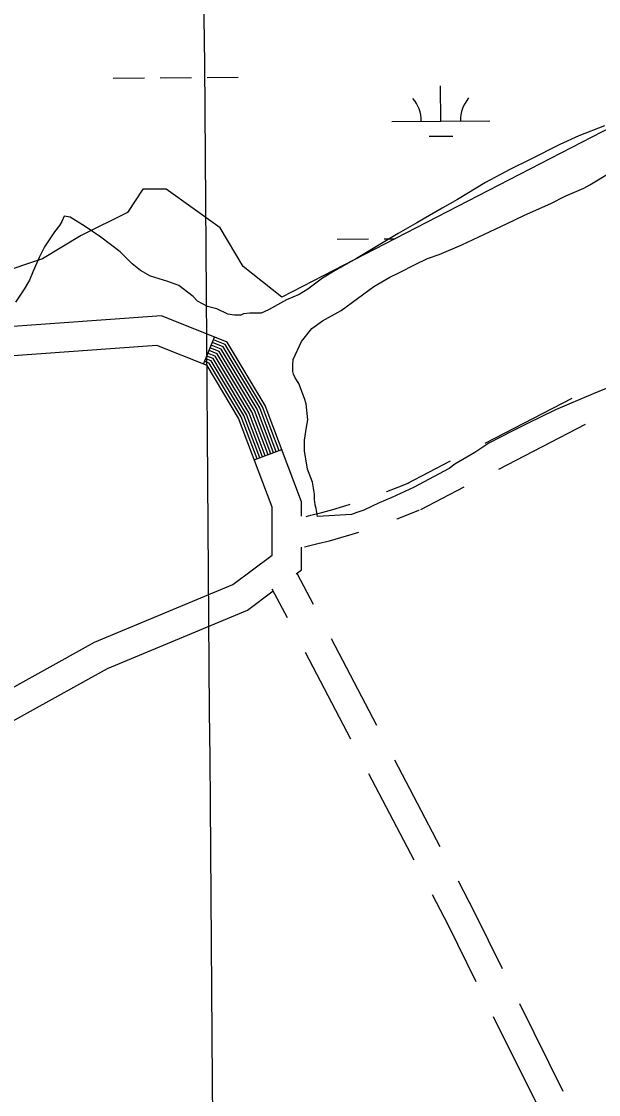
# Model space of a CAD drawing. Extents: x 3540316 to 3578335, y 553172 to 578787.
# Drawn here: x 3560038 to 3560628, y 572552 to 573651 of the extents above; entities that cross this region are included whole.
import ezdxf

# ---------------------------------------------------------------- set-up
doc = ezdxf.new("R2010")
doc.units = 0
for name, color, linetype in [('V-GRID-MAJR', 7, 'Continuous'), ('V-ROAD-CNTR', 7, 'Continuous'), ('V-SITE-VEGE', 7, 'Continuous'), ('V-WETL-SWMP', 7, 'Continuous')]:
    doc.layers.add(name, color=color, linetype=linetype)

msp = doc.modelspace()

# ---------------------------------------------------------------- linework, layer by layer
at = {"layer": 'V-GRID-MAJR'}
msp.add_spline([(3560340.269, 558695.246), (3560293.573, 564752.677), (3560246.85, 570813.577), (3560200.127, 576874.4940000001), (3560200.1, 576877.944)], degree=3, dxfattribs=at)
at = {"layer": 'V-ROAD-CNTR'}
for p, q in [((3560224.3765128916, 573299.8543738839), (3560235.51749061, 573327.7083181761)), ((3560276.1724092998, 573201.8935698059), (3560304.26235312, 573212.427548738))]:
    msp.add_line(p, q, dxfattribs=at)
for points in [[(3560324.318313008, 573144.4086847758), (3560324.318313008, 573158.9436557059), (3560287.27738709, 573257.7194581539), (3560248.369464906, 573322.5683284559), (3560181.13259938, 573349.462274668), (3560010.135941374, 573337.2472990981), (3559783.276395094, 573277.5484184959)], [(3559232.6604963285, 572584.1328053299), (3559282.202397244, 572612.000749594), (3559436.080089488, 572671.1846312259), (3559601.9187578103, 572777.794418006), (3559816.296329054, 572873.073227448), (3559911.646138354, 572920.7471320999), (3560006.289949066, 572956.2400611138), (3560112.8707359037, 573015.4509426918), (3560254.3434529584, 573074.3978247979), (3560294.3183730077, 573104.379764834), (3560294.3183730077, 573153.5036665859), (3560260.14744135, 573244.6274843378), (3560227.843505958, 573298.4663766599), (3560176.39260886, 573319.0463355), (3560015.0639315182, 573307.5233585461), (3559790.910379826, 573248.5364765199)], [(3560295.8353699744, 573209.2665550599), (3560279.138403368, 573253.7914660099), (3560242.211477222, 573315.3373429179), (3560232.1764972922, 573319.3513348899)], [(3560298.644364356, 573210.3195529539), (3560281.8513979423, 573255.1014633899), (3560244.264473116, 573317.7473380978), (3560233.2904950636, 573322.1363293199)], [(3560301.453358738, 573211.372550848), (3560284.5643925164, 573256.4104607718), (3560246.3164690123, 573320.157333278), (3560234.404492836, 573324.9223237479)], [(3560284.599392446, 573205.052563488), (3560268.2864250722, 573248.5554764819), (3560234.001493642, 573305.6973621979), (3560227.7205062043, 573308.2093571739)], [(3560287.4083868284, 573206.10656138), (3560270.9994196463, 573249.8644738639), (3560236.0534895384, 573308.107357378), (3560228.834503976, 573310.9953516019)], [(3560290.2173812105, 573207.159559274), (3560273.71241422, 573251.173471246), (3560238.106485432, 573310.5173525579), (3560229.948501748, 573313.7803460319)], [(3560293.026375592, 573208.212557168), (3560276.4254087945, 573252.482468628), (3560240.159481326, 573312.9273477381), (3560231.0624995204, 573316.565340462)], [(3560278.981403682, 573202.9465676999), (3560262.860435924, 573245.93648172), (3560229.896501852, 573300.8773718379), (3560225.49251066, 573302.638368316)], [(3560281.790398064, 573203.999565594), (3560265.573430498, 573247.2454791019), (3560231.9484977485, 573303.2873670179), (3560226.6065084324, 573305.4243627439)], [(3560512.4729366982, 573219.2445351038), (3560601.259759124, 573265.2534430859)], [(3560526.274909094, 573192.6085883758), (3560615.06173152, 573238.6174963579)], [(3560432.564096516, 573177.8356179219), (3560476.958007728, 573200.8405719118)], [(3560411.3301389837, 573169.40163479), (3560411.575138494, 573169.4926346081), (3560422.44711675, 573173.7396261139), (3560433.4560947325, 573178.2816170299), (3560434.151093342, 573178.544616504)], [(3560446.366068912, 573151.1996711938), (3560490.759980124, 573174.2046251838)], [(3560329.153303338, 573144.1466852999), (3560334.061293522, 573145.32168295), (3560345.3242709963, 573148.2246771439), (3560356.585248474, 573151.2616710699), (3560367.679226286, 573154.5316645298), (3560374.275213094, 573156.602660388)], [(3560421.81211802, 573141.29169101), (3560422.275117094, 573141.4646906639), (3560433.62709439, 573145.899681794), (3560444.49207266, 573150.3816728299), (3560444.7790720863, 573150.490672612)], [(3560327.5693065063, 573112.9197477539), (3560341.29727905, 573116.2057411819), (3560352.9742556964, 573119.2167351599), (3560364.733232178, 573122.387728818), (3560376.413208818, 573125.8297219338), (3560383.263195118, 573127.9807176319)], [(3560319.0093236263, 573085.3978027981), (3560324.318313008, 573089.379794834), (3560324.318313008, 573112.4827486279)], [(3560336.584288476, 573054.025865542), (3560320.47732069, 573084.8138039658)], [(3559240.0204816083, 572553.851865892), (3559295.008371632, 572584.78280403), (3559449.718062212, 572644.286685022), (3559616.204729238, 572751.3144709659), (3559829.102303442, 572845.935281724), (3559923.654114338, 572893.211187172), (3560018.9099238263, 572928.9321157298), (3560125.966709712, 572988.40699678), (3560269.3434229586, 573048.147877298), (3560295.6353703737, 573067.8678378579)], [(3560310.00234164, 573040.1198933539), (3560294.5643725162, 573069.6288343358)], [(3560401.4831586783, 572929.9781136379), (3560355.12725139, 573018.583936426)], [(3560374.901211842, 572916.0721414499), (3560328.545304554, 573004.677964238)], [(3560466.3830288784, 572805.9303617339), (3560420.026121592, 572894.536184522)], [(3560439.801082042, 572792.02238955), (3560393.4441747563, 572880.628212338)], [(3560530.1509013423, 572680.9296117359), (3560501.493958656, 572738.8214959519), (3560484.9259917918, 572770.4884326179)], [(3560503.2649551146, 572667.619638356), (3560474.7560121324, 572725.2115231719), (3560458.3440449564, 572756.580460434)], [(3560592.260777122, 572555.460862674), (3560547.89686585, 572645.0816834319)], [(3560565.374830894, 572542.1508892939), (3560521.0109196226, 572631.771710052)]]:
    msp.add_lwpolyline(points, dxfattribs=at)
at = {"layer": 'V-SITE-VEGE'}
for p, q in [((3560634.228, 573543.927), (3560608.161, 573533.7280000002)), ((3560608.161, 573533.728), (3560588.629, 573524.7119999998)), ((3560588.629, 573524.712), (3560558.2660000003, 573509.537)), ((3560558.2660000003, 573509.537), (3560537.659, 573499.4159999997)), ((3560537.659, 573499.416), (3560512.73, 573485.956)), ((3560619.2490000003, 573483.6460000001), (3560639.287, 573495.397)), ((3560512.73, 573485.956), (3560484.034, 573468.62)), ((3560613.287, 573480.283), (3560619.2490000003, 573483.6460000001)), ((3560594.296, 573471.823), (3560613.287, 573480.283)), ((3560484.034, 573468.62), (3560468.326, 573459.66)), ((3560552.521, 573452.664), (3560579.6550000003, 573464.518)), ((3560579.6550000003, 573464.518), (3560594.296, 573471.823)), ((3560081.819, 573451.439), (3560079.167, 573445.942)), ((3560087.838, 573450.434), (3560081.819, 573451.439)), ((3560103.2660000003, 573440.822), (3560087.838, 573450.434)), ((3560468.326, 573459.66), (3560442.326, 573444.546)), ((3560534.0810000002, 573443.665), (3560552.521, 573452.664)), ((3560077.037, 573442.09), (3560071.669, 573435.461)), ((3560079.167, 573445.942), (3560077.037, 573442.09)), ((3560119.254, 573430.1320000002), (3560103.2660000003, 573440.822)), ((3560442.326, 573444.546), (3560423.366, 573433.9)), ((3560505.878, 573430.1580000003), (3560534.0810000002, 573443.6650000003)), ((3560071.669, 573435.461), (3560061.5130000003, 573420.027)), ((3560139.1240000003, 573415.122), (3560119.254, 573430.1320000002)), ((3560423.366, 573433.9), (3560380.591, 573408.1730000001)), ((3560488.515, 573422.267), (3560505.878, 573430.1580000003)), ((3560061.5130000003, 573420.027), (3560056.2090000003, 573409.029)), ((3560465.1780000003, 573412.105), (3560488.515, 573422.267)), ((3560056.2090000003, 573409.029), (3560049.852, 573395.287)), ((3560151.316, 573402.734), (3560139.1240000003, 573415.122)), ((3560380.591, 573408.1730000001), (3560358.924, 573395.852)), ((3560441.288, 573402.484), (3560453.22, 573408.1140000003)), ((3560453.22, 573408.1140000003), (3560465.1780000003, 573412.1050000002)), ((3560159.606, 573395.754), (3560151.316, 573402.734)), ((3560170.065, 573389.895), (3560159.606, 573395.754)), ((3560358.924, 573395.852), (3560345.929, 573388.025)), ((3560423.9390000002, 573393.4990000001), (3560441.288, 573402.484)), ((3560046.161, 573385.9500000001), (3560040.832, 573376.593)), ((3560049.852, 573395.287), (3560046.161, 573385.9500000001)), ((3560187.615, 573384.685), (3560170.065, 573389.895)), ((3560199.1410000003, 573380.48), (3560187.615, 573384.685)), ((3560345.929, 573388.025), (3560330.796, 573376.888)), ((3560398.472, 573379.487), (3560414.719, 573389)), ((3560414.719, 573389), (3560423.9390000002, 573393.4990000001)), ((3560040.832, 573376.593), (3560031.737, 573363.357)), ((3560213.4990000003, 573369.214), (3560199.1410000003, 573380.48)), ((3560330.796, 573376.888), (3560322.137, 573371.3030000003)), ((3560364.963, 573354.98), (3560398.472, 573379.487)), ((3560217.935, 573364.362), (3560213.4990000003, 573369.214)), ((3560228.386, 573359.05), (3560217.935, 573364.362)), ((3560309.112, 573365.657), (3560290.688, 573355.5660000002)), ((3560322.137, 573371.303), (3560309.112, 573365.6569999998)), ((3560237.707, 573356.453), (3560228.386, 573359.05)), ((3560249.2490000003, 573351.155), (3560237.707, 573356.453)), ((3560271.628, 573352.019), (3560265.082, 573351.38)), ((3560283.092, 573352.183), (3560271.628, 573352.019)), ((3560290.688, 573355.566), (3560283.092, 573352.183)), ((3560346.003, 573344.339), (3560364.963, 573354.98)), ((3560255.8170000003, 573350.155), (3560249.2490000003, 573351.155)), ((3560262.369, 573350.2490000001), (3560255.8170000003, 573350.155)), ((3560265.082, 573351.38), (3560262.369, 573350.2490000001)), ((3560335.191, 573336.5380000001), (3560346.003, 573344.339)), ((3560324.458, 573323.281), (3560335.191, 573336.5380000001)), ((3560315.985, 573304.593), (3560324.458, 573323.281)), ((3560315.526, 573298.58), (3560315.985, 573304.593)), ((3560315.61, 573292.576), (3560315.526, 573298.58)), ((3560316.196, 573289.856), (3560315.61, 573292.576)), ((3560317.8880000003, 573286.055), (3560316.196, 573289.856)), ((3560321.795, 573280.101), (3560317.8880000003, 573286.055)), ((3560327.47, 573264.893), (3560321.795, 573280.101)), ((3560641.832, 573277.55), (3560622.833, 573269.634)), ((3560329.187, 573259.458), (3560327.47, 573264.893)), ((3560622.833, 573269.634), (3560584.294, 573253.2499999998)), ((3560331.058, 573243.1), (3560329.187, 573259.458)), ((3560584.294, 573253.25), (3560555.5500000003, 573239.191)), ((3560329.531, 573235.435), (3560331.058, 573243.1)), ((3560327.5300000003, 573222.301), (3560329.531, 573235.435)), ((3560539.827, 573231.322), (3560515.974, 573218.969)), ((3560555.5500000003, 573239.191), (3560539.827, 573231.322)), ((3560327.685, 573211.381), (3560327.5300000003, 573222.301)), ((3560330.688, 573192.31), (3560327.685, 573211.381)), ((3560501.911, 573209.486), (3560481.326, 573197.727)), ((3560515.974, 573218.969), (3560501.911, 573209.486)), ((3560481.326, 573197.727), (3560475.383, 573193.272)), ((3560335.787, 573179.276), (3560330.688, 573192.31)), ((3560475.383, 573193.272), (3560439.074, 573173.642)), ((3560337.6040000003, 573166.743), (3560335.787, 573179.276)), ((3560337.68, 573161.285), (3560337.6040000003, 573166.743)), ((3560439.074, 573173.642), (3560416.8310000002, 573163.501)), ((3560338.304, 573155.833), (3560337.68, 573161.285)), ((3560339.449, 573152.026), (3560338.304, 573155.833)), ((3560403.8030000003, 573157.854), (3560388.073, 573150.531)), ((3560416.8310000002, 573163.501), (3560403.8030000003, 573157.854)), ((3560340.657, 573143.854), (3560339.449, 573152.026)), ((3560375.578, 573145.9860000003), (3560340.657, 573143.8540000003)), ((3560381.005, 573148.247), (3560375.578, 573145.9860000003)), ((3560388.073, 573150.531), (3560381.005, 573148.247))]:
    msp.add_line(p, q, dxfattribs=at)
at = {"layer": 'V-WETL-SWMP'}
for p, q in [((3561007.203974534, 573731.7073499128), (3560304.3209698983, 573368.419413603)), ((3560179.823019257, 573593.0633772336), (3560211.8220684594, 573593.3100535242)), ((3560227.8215930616, 573593.43339167), (3560259.820642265, 573593.680067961)), ((3560131.824445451, 573592.6933627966), (3560163.8234946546, 573592.9400390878)), ((3560467.0164076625, 573548.8459369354), (3560466.738897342, 573584.844863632)), ((3560417.0178932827, 573548.4605052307), (3560517.014922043, 573549.23136864)), ((3560455.135715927, 573533.3228933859), (3560479.1350028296, 573533.5079006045)), ((3560162.163971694, 573478.9853889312), (3560146.3689713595, 573455.2923935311)), ((3560185.8569716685, 573478.9853892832), (3560162.163971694, 573478.9853889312)), ((3560241.139971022, 573439.4973981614), (3560185.8569716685, 573478.9853892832)), ((3560146.3689713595, 573455.2923935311), (3560098.983971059, 573431.5993976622)), ((3560264.8329704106, 573400.0094065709), (3560241.139971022, 573439.4973981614)), ((3560098.983971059, 573431.5993976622), (3560059.4959707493, 573407.90740191)), ((3560409.099737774, 573428.3249098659), (3560420.393499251, 573428.4119719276)), ((3560361.101163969, 573427.9548954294), (3560393.1002131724, 573428.2015717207)), ((3560059.4959707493, 573407.90740191), (3560012.109970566, 573392.1124044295)), ((3560304.3209698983, 573368.4194136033), (3560264.8329704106, 573400.0094065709))]:
    msp.add_line(p, q, dxfattribs=at)
for centre, radius, start, end in [((3560411.7714528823, 573548.894878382), 35.24628790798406, 359.6698565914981, 41.21351492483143), ((3560522.254042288, 573549.7465735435), 35.24628790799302, 139.6698534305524, 181.21351176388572)]:
    msp.add_arc(centre, radius, start, end, dxfattribs=at)

doc.saveas('drawing.dxf')
